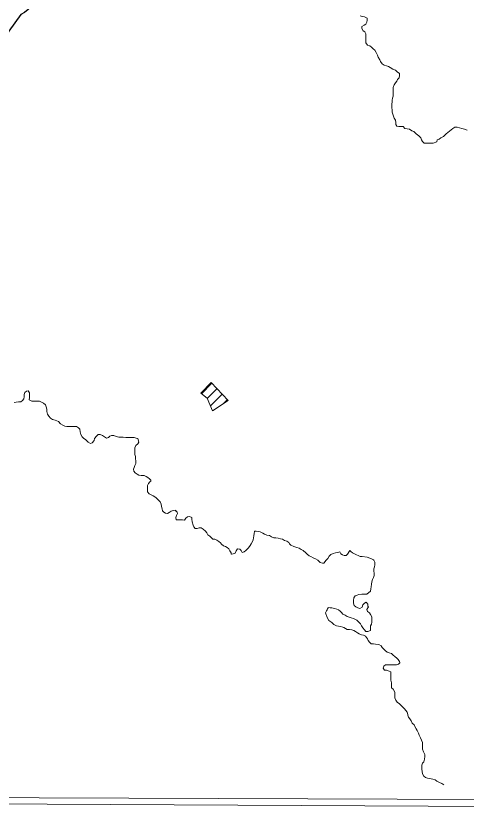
# Model space of a CAD drawing. Extents: x 553962 to 842807, y 8883888 to 9032388.
# Drawn here: x 613616 to 616016, y 8898711 to 8902976 of the extents above; entities that cross this region are included whole.
import ezdxf

# ---------------------------------------------------------------- set-up
doc = ezdxf.new("R2010")
doc.units = 0
doc.header["$LTSCALE"] = 20
doc.layers.add('6', color=7, linetype='Continuous', lineweight=13)

msp = doc.modelspace()

# ---------------------------------------------------------------- linework, layer by layer
at = {"layer": '6'}
for p, q in [((614602.71, 8900964.99), (614658.38, 8901020.65)), ((614634.55, 8900940.25), (614685.99, 8900991.69)), ((614651.23, 8900900.36), (614713.59, 8900962.73)), ((614718.07, 8900910.64), (614741.2, 8900933.77))]:
    msp.add_line(p, q, dxfattribs=at)
for points in [[(618535.25, 8909853.32), (607574.31, 8909890.72), (607543.3, 8898835.28), (618504.23, 8898795.81)], [(614654.88, 8901024.33), (614599.87, 8900967.18), (614634.46, 8900940.47), (614662.67, 8900873), (614745.49, 8900929.27)]]:
    msp.add_lwpolyline(points, close=True, dxfattribs=at)
at = {"layer": '6', "lineweight": 25}
msp.add_lwpolyline([(614884.27, 8904031.56), (614289.53, 8903510.23), (613661.03, 8902994.84), (613641.63, 8902983.67), (613458.32, 8902730.32), (613448.11, 8902723.21), (613436.89, 8902720.17), (613124.65, 8902678.86)], dxfattribs=at)
at = {"layer": '6'}
for points in [[(615448.22, 8902976.55), (615458.37, 8902973.43), (615470.56, 8902971.32), (615484.75, 8902965.12), (615484.68, 8902953.91), (615483.59, 8902943.73), (615478.43, 8902933.58), (615469.24, 8902927.52), (615456.98, 8902920.47), (615456.91, 8902909.26), (615463.95, 8902898.01), (615473.06, 8902891.84), (615478.08, 8902881.63), (615477.99, 8902868.38), (615477.86, 8902850.05), (615478.77, 8902833.74), (615487.84, 8902821.46), (615499, 8902817.32), (615509.12, 8902810.13), (615517.2, 8902801.93), (615525.29, 8902794.74), (615533.34, 8902782.47), (615540.36, 8902768.17), (615544.36, 8902757.95), (615552.4, 8902743.64), (615556.4, 8902733.43), (615565.47, 8902722.17), (615575.59, 8902714.97), (615587.77, 8902710.82), (615598.94, 8902707.7), (615607.03, 8902701.54), (615622.23, 8902693.29), (615636.43, 8902687.09), (615645.54, 8902679.9), (615656.66, 8902670.67), (615656.58, 8902659.46), (615655.48, 8902647.24), (615647.28, 8902638.13), (615643.15, 8902628.99), (615636.99, 8902619.86), (615629.8, 8902609.71), (615623.6, 8902596.51), (615623.53, 8902585.3), (615623.42, 8902570.02), (615623.35, 8902559.84), (615623.28, 8902549.65), (615620.16, 8902539.48), (615618.05, 8902528.29), (615617.98, 8902518.11), (615615.87, 8902507.93), (615615.8, 8902497.75), (615616.74, 8902486.54), (615617.69, 8902476.34), (615618.62, 8902464.11), (615623.6, 8902448.8), (615629.6, 8902432.47), (615636.64, 8902422.23), (615637.57, 8902408.99), (615638.52, 8902398.79), (615642.52, 8902389.6), (615653.7, 8902388.51), (615665.91, 8902388.44), (615677.09, 8902387.35), (615686.18, 8902378.12), (615698.37, 8902374.99), (615710.56, 8902372.88), (615723.73, 8902365.67), (615732.85, 8902360.52), (615745.99, 8902348.21), (615760.16, 8902337.93), (615771.27, 8902327.68), (615775.27, 8902316.45), (615779.27, 8902307.26), (615788.37, 8902299.05), (615800.57, 8902298.97), (615811.76, 8902298.9), (615824.98, 8902298.82), (615837.19, 8902298.75)], [(615837.19, 8902298.75), (615855.98, 8902306.14), (615858.09, 8902316.32), (615869.3, 8902320.32), (615877.49, 8902327.4), (615890.76, 8902334.45), (615898.94, 8902341.53), (615906.11, 8902348.62), (615915.32, 8902356.71), (615923.5, 8902362.77), (615931.69, 8902369.85), (615941.92, 8902377.93), (615952.13, 8902383.98), (615964.33, 8902383.91), (615976.52, 8902380.78), (615988.7, 8902377.64)], [(615988.7, 8902377.64), (616003.39, 8902372.85), (616017.6, 8902368.68)], [(614265.49, 8900726.83), (614255.33, 8900728.93), (614245.18, 8900731.03), (614232.97, 8900731.11), (614222.8, 8900731.17), (614212.63, 8900731.24), (614201.45, 8900732.33), (614187.22, 8900733.44), (614174, 8900733.52), (614162.81, 8900733.59), (614148.6, 8900737.76), (614136.43, 8900741.91), (614125.24, 8900741.98), (614115.05, 8900738.99), (614108.89, 8900730.88), (614097.68, 8900727.9), (614086.55, 8900736.12), (614076.43, 8900742.29), (614064.26, 8900747.46), (614054.09, 8900747.53), (614044.88, 8900739.44), (614034.62, 8900727.28), (614031.48, 8900715.08), (614021.23, 8900703.94), (614012.05, 8900699.93), (613999.89, 8900706.11), (613992.83, 8900714.31), (613985.76, 8900721.48), (613976.64, 8900725.61), (613968.57, 8900735.85), (613961.54, 8900748.11), (613957.57, 8900762.4), (613955.64, 8900776.67), (613948.57, 8900783.84), (613937.43, 8900790.02), (613924.21, 8900790.11), (613914.04, 8900790.17), (613899.8, 8900790.26), (613886.58, 8900790.35), (613876.42, 8900792.45), (613865.27, 8900797.61), (613853.12, 8900804.82), (613843.03, 8900816.09), (613824.77, 8900823.33), (613810.56, 8900827.49), (613799.43, 8900834.69), (613790.34, 8900844.94), (613783.3, 8900856.18), (613780.35, 8900869.44), (613780.44, 8900882.68), (613777.48, 8900894.92), (613772.47, 8900906.16), (613763.37, 8900914.36), (613751.21, 8900920.55), (613742.09, 8900924.68), (613728.88, 8900925.78), (613714.64, 8900925.88), (613701.42, 8900925.96), (613687.22, 8900932.16), (613687.31, 8900944.38), (613687.4, 8900957.62), (613687.48, 8900968.82), (613681.46, 8900980.06), (613671.28, 8900979.11), (613664.1, 8900971.01), (613659.96, 8900960.85), (613658.86, 8900948.64), (613657.77, 8900938.46), (613650.59, 8900929.34), (613641.38, 8900922.27), (613630.19, 8900921.32), (613616.96, 8900920.39), (613605.75, 8900917.4)], [(614333.39, 8900497.79), (614333.36, 8900503.91), (614326.3, 8900512.1), (614318.21, 8900518.26), (614309.09, 8900523.41), (614298.96, 8900528.57), (614282.68, 8900528.67), (614270.5, 8900531.81), (614261.38, 8900535.94), (614251.26, 8900543.13), (614244.2, 8900552.34), (614241.23, 8900563.57), (614245.37, 8900572.71), (614249.5, 8900581.84), (614254.67, 8900594.03), (614254.75, 8900605.24), (614252.82, 8900619.51), (614251.88, 8900630.71), (614247.88, 8900640.92), (614247.96, 8900652.13), (614249.06, 8900664.34), (614249.15, 8900676.56), (614253.3, 8900688.76), (614264.56, 8900698.87), (614270.72, 8900706.98), (614265.49, 8900726.83)], [(614664.71, 8900190.6), (614656.62, 8900197.78), (614648.55, 8900205.98), (614637.41, 8900213.18), (614631.38, 8900223.4), (614624.33, 8900233.63), (614613.22, 8900243.89), (614602.08, 8900251.09), (614590.89, 8900251.16), (614580.69, 8900247.15), (614570.52, 8900247.21), (614562.45, 8900255.41), (614559.47, 8900265.62), (614553.48, 8900281.95), (614551.55, 8900296.22), (614551.62, 8900306.4), (614539.44, 8900310.56), (614529.26, 8900308.58), (614521.07, 8900301.51), (614513.89, 8900292.39), (614502.7, 8900292.46), (614490.51, 8900293.55), (614480.34, 8900293.62), (614468.13, 8900293.7), (614466.18, 8900305.93), (614471.34, 8900316.08), (614475.48, 8900326.24), (614473.74, 8900333.29), (614468.27, 8900338.76), (614465.53, 8900344.24), (614462.8, 8900341.5), (614452.21, 8900342.68), (614442.01, 8900338.67), (614431.79, 8900332.63), (614422.6, 8900327.59), (614412.44, 8900328.68), (614402.31, 8900333.83), (614395.25, 8900342.03), (614394.3, 8900352.22), (614391.33, 8900363.44), (614389.39, 8900376.69), (614383.37, 8900388.95), (614372.26, 8900400.22), (614361.16, 8900411.5), (614346.98, 8900420.75), (614334.82, 8900426.94), (614325.71, 8900432.09), (614315.61, 8900442.34), (614315.69, 8900454.56), (614315.77, 8900464.74), (614315.85, 8900476.97), (614321, 8900486.1), (614329.2, 8900495.21), (614333.39, 8900497.79)], [(614885.71, 8900232.85), (614885.69, 8900230.95), (614884.61, 8900220.77), (614882.48, 8900208.57), (614880.37, 8900197.38), (614878.27, 8900187.21), (614874.13, 8900178.07), (614867.94, 8900165.88), (614862.79, 8900156.75), (614854.57, 8900144.58), (614847.4, 8900137.5), (614839.22, 8900130.42), (614831.03, 8900123.34), (614819.81, 8900119.34), (614814.81, 8900130.58), (614807.74, 8900137.75), (614794.53, 8900138.85), (614787.33, 8900127.7), (614783.18, 8900116.52), (614771.97, 8900112.52), (614762.41, 8900110.62), (614761.41, 8900112.2)], [(614976.01, 8900202.88), (614965.89, 8900209.05), (614951.67, 8900212.2), (614938.48, 8900217.38), (614929.37, 8900222.53), (614916.2, 8900229.74), (614906.03, 8900230.82), (614893.84, 8900232.94), (614885.71, 8900232.99), (614885.71, 8900232.85)], [(614761.41, 8900112.2), (614760.81, 8900116.66), (614753.77, 8900128.93), (614749.77, 8900138.12), (614740.68, 8900146.33), (614731.56, 8900151.48), (614721.42, 8900155.61), (614710.28, 8900162.81), (614704.24, 8900171), (614695.13, 8900178.19), (614686.03, 8900185.37), (614674.88, 8900190.54), (614664.71, 8900190.6)], [(615392.85, 8900130.41), (615380.63, 8900110.6), (615373.46, 8900103.52), (615363.29, 8900103.58), (615354.17, 8900107.71), (615345.05, 8900112.86), (615340.03, 8900122.06), (615329.84, 8900120.09), (615316.61, 8900118.14), (615304.38, 8900114.14), (615291.11, 8900108.11), (615283.93, 8900098.99), (615276.73, 8900087.84), (615267.51, 8900078.73), (615254.81, 8900063.12), (615246.85, 8900062.32), (615235.71, 8900065.51), (615222.76, 8900078), (615209.59, 8900086.23), (615198.44, 8900090.37), (615185.27, 8900097.59), (615176.14, 8900101.72), (615166.04, 8900110.95), (615158.97, 8900118.12), (615143.8, 8900130.44), (615133.66, 8900135.6), (615123.54, 8900141.77), (615110.32, 8900145.61), (615095.2, 8900150.39), (615078.48, 8900159.16), (615071.31, 8900166.33), (615068.13, 8900172.71), (615057.7, 8900179.87), (615045.52, 8900183), (615034.38, 8900190.2), (615024.22, 8900191.29), (615012.04, 8900195.44), (614999.85, 8900196.54), (614988.67, 8900197.62), (614976.01, 8900202.88)], [(615484.33, 8899897.46), (615503.26, 8899913.72), (615505.38, 8899925.93), (615506.47, 8899937.13), (615508.6, 8899951.38), (615509.71, 8899963.6), (615512.83, 8899974.79), (615519.01, 8899985.95), (615523.16, 8899997.13), (615523.24, 8900009.36), (615520.27, 8900020.58), (615521.36, 8900031.78), (615524.49, 8900042.97), (615525.58, 8900053.15), (615526.7, 8900067.41), (615519.91, 8900079.06), (615518.32, 8900080.65), (615508.76, 8900085.44), (615484.88, 8900095), (615458.75, 8900097.39), (615447.56, 8900098.48), (615437.42, 8900102.62), (615428.29, 8900106.75), (615418.16, 8900111.91), (615407.01, 8900118.09), (615398.92, 8900125.28), (615392.85, 8900130.41)], [(615492.48, 8899827.65), (615488.97, 8899834.29), (615488.02, 8899844.48), (615479.96, 8899854.71), (615471.78, 8899848.66), (615462.57, 8899840.57), (615459.43, 8899828.37), (615446.15, 8899820.3), (615434.99, 8899824.45), (615424.87, 8899830.62), (615416.78, 8899837.8), (615412.8, 8899850.05), (615412.9, 8899864.31), (615414.01, 8899877.54), (615422.22, 8899888.69), (615431.41, 8899892.71), (615441.6, 8899895.7), (615456.87, 8899897.64), (615471.11, 8899897.55), (615484.33, 8899897.46)], [(615262.66, 8899797.38), (615265.29, 8899802.43), (615268.96, 8899808.48), (615271.61, 8899814.04), (615274.24, 8899819.09), (615278.4, 8899824.11), (615281.24, 8899827)], [(615281.24, 8899827), (615287.53, 8899825.39), (615297.69, 8899824.3), (615310.89, 8899821.16), (615324.09, 8899818.02), (615333.21, 8899813.89), (615341.31, 8899807.73), (615348.37, 8899800.56), (615356.45, 8899791.34), (615368.61, 8899785.15), (615379.74, 8899777.95), (615389.89, 8899774.83), (615400.04, 8899771.71), (615412.22, 8899767.56), (615430.46, 8899758.28), (615440.55, 8899748.03), (615449.64, 8899738.81), (615455.67, 8899728.58), (615462.72, 8899718.35), (615471.79, 8899707.09), (615477.84, 8899698.91), (615489.03, 8899698.84), (615502.28, 8899703.84), (615503.38, 8899715.04), (615503.47, 8899728.28), (615507.6, 8899737.42), (615510.73, 8899748.6), (615510.85, 8899764.9), (615509.91, 8899776.1), (615503.9, 8899788.36), (615496.84, 8899797.58), (615487.75, 8899805.78), (615483.74, 8899814.97), (615488.89, 8899824.1), (615492.48, 8899827.65)], [(615659.24, 8899534.8), (615657.83, 8899538.59), (615649.77, 8899549.85), (615642.7, 8899557.02), (615632.59, 8899565.23), (615624.51, 8899573.43), (615615.41, 8899580.62), (615603.23, 8899584.77), (615592.07, 8899588.91), (615580.95, 8899598.15), (615573.88, 8899605.33), (615564.79, 8899613.53), (615559.77, 8899622.73), (615546.6, 8899629.94), (615530.33, 8899631.06), (615519.15, 8899632.15), (615505.94, 8899633.26), (615496.84, 8899641.46), (615490.81, 8899650.66), (615486.8, 8899659.86), (615476.73, 8899673.16), (615466.59, 8899678.32), (615454.41, 8899681.45), (615443.25, 8899685.59), (615433.12, 8899690.75), (615424.01, 8899697.94), (615414.9, 8899703.09), (615403.75, 8899708.25), (615390.53, 8899709.35), (615378.33, 8899709.43), (615369.21, 8899714.58), (615361.35, 8899719.85), (615355.42, 8899722.01), (615342.49, 8899725.24), (615332.25, 8899726.86), (615322.56, 8899727.94), (615307.47, 8899736.57), (615297.78, 8899746.28), (615281.08, 8899757.06), (615272.99, 8899773.78), (615262.66, 8899797.38)], [(615701.6, 8899256.21), (615697.62, 8899268.45), (615691.59, 8899278.68), (615684.53, 8899286.87), (615673.41, 8899297.12), (615666.35, 8899305.32), (615658.27, 8899313.52), (615645.11, 8899322.77), (615637.05, 8899333), (615633.07, 8899345.25), (615633.18, 8899360.52), (615632.26, 8899374.79), (615623.22, 8899391.14), (615614.12, 8899398.33), (615614.23, 8899413.6), (615614.31, 8899424.8), (615611.36, 8899439.08), (615611.46, 8899453.34), (615611.56, 8899467.6), (615611.67, 8899483.89), (615602.55, 8899488.02), (615588.34, 8899492.19), (615578.18, 8899493.27), (615571.12, 8899502.48), (615574.26, 8899514.68), (615582.45, 8899521.76), (615593.63, 8899521.69), (615608.89, 8899521.59), (615620.07, 8899521.52), (615631.26, 8899521.45), (615641.43, 8899521.38), (615651.62, 8899524.37), (615658.8, 8899532.48), (615659.34, 8899533.41), (615659.24, 8899534.8)], [(615893.21, 8898881.22), (615882.07, 8898888.42), (615869.91, 8898894.61), (615856.74, 8898901.82), (615847.63, 8898909.01), (615834.44, 8898912.15), (615817.18, 8898916.33), (615807.01, 8898917.42), (615795.85, 8898920.54), (615787.76, 8898927.72), (615779.71, 8898940), (615778.78, 8898952.22), (615775.82, 8898965.48), (615775.9, 8898975.66), (615775.97, 8898986.87), (615780.11, 8898997.02), (615787.29, 8899005.13), (615790.44, 8899018.35), (615791.55, 8899032.6), (615791.63, 8899042.78), (615785.63, 8899058.1), (615780.64, 8899071.37), (615779.7, 8899082.58), (615779.8, 8899095.82), (615779.88, 8899108.04), (615774.88, 8899119.27), (615768.87, 8899132.55), (615762.86, 8899145.83), (615757.86, 8899158.08), (615751.85, 8899171.36), (615745.81, 8899180.56), (615738.77, 8899191.81), (615734.77, 8899201), (615724.67, 8899211.25), (615719.67, 8899223.5), (615712.63, 8899233.73), (615704.56, 8899242.95), (615702.42, 8899252.86), (615701.6, 8899256.21)], [(574695.3, 8898953.23), (596544.27, 8898870.44), (626625.69, 8898710.85)]]:
    msp.add_lwpolyline(points, dxfattribs=at)

doc.saveas('drawing.dxf')
